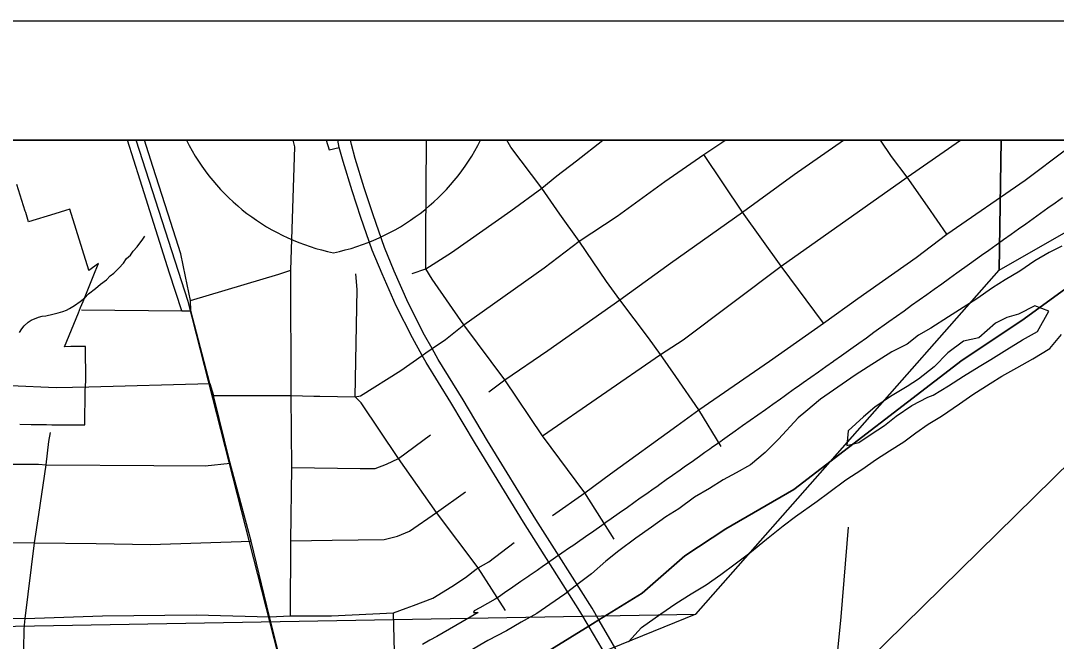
# Model space of a CAD drawing. Extents: x 0 to 34, y 0 to 22.
# Drawn here: x 6.205 to 7.072, y 20.48 to 21 of the extents above; entities that cross this region are included whole.
import ezdxf

# ---------------------------------------------------------------- set-up
doc = ezdxf.new("R2010")
doc.units = 0
for name, color, linetype in [('Default', 7, 'Continuous'), ('GM_X_City_Street', 7, 'Continuous'), ('GM_X_County_Road', 7, 'Continuous'), ('GM_X_Interchange_Ramps', 7, 'Continuous'), ('GM_X_Interstate_Route', 7, 'Continuous'), ('GM_X_Major_River', 7, 'Continuous'), ('GM_X_Minor_River', 7, 'Continuous'), ('GM_X_Rail_Line', 7, 'Continuous'), ('GM_X_Section', 7, 'Continuous'), ('GM_X_State_Route', 7, 'Continuous'), ('GM_X_Township_Road', 7, 'Continuous'), ('SH_Data', 7, 'Continuous')]:
    doc.layers.add(name, color=color, linetype=linetype)

msp = doc.modelspace()

# ---------------------------------------------------------------- linework, layer by layer
at = {"layer": 'Default'}
msp.add_line((6.58973, 20.9), (6.3434, 20.9), dxfattribs=at)
for points in [[(7.02538, 20.9), (6.02712, 20.9), (6.02623, 20.49008), (6.76991, 20.50305), (7.02375, 20.79105)], [(7.21406, 20.9), (7.02538, 20.9), (7.02375, 20.79105)]]:
    msp.add_lwpolyline(points, close=True, dxfattribs=at)
for centre, start, end in [((6.50208, 20.97969), 206.66603, 258.46304), ((6.43105, 20.97969), 281.53696, 333.33397)]:
    msp.add_arc(centre, 0.17756, start, end, dxfattribs=at)
at = {"layer": 'GM_X_City_Street'}
msp.add_lwpolyline([(6.87036, 20.2738), (6.87691, 20.33746), (6.87881, 20.36366), (6.88171, 20.40273), (6.89136, 20.50093), (6.89768, 20.57589)], dxfattribs=at)
at = {"layer": 'GM_X_County_Road'}
for p, q in [((6.34691, 20.76575), (6.34269, 20.78575)), ((6.3472, 20.75712), (6.34691, 20.76575)), ((6.36313, 20.69621), (6.3472, 20.75712)), ((6.36621, 20.68633), (6.36313, 20.69621))]:
    msp.add_line(p, q, dxfattribs=at)
for points in [[(6.34269, 20.78575), (6.33868, 20.80474), (6.32819, 20.83808), (6.31532, 20.87786), (6.3083, 20.9)], [(6.39771, 20.56437), (6.38011, 20.62951), (6.36621, 20.68633)], [(6.43714, 20.40215), (6.43212, 20.42149), (6.42272, 20.46217), (6.41314, 20.50077), (6.39771, 20.56437)]]:
    msp.add_lwpolyline(points, dxfattribs=at)
at = {"layer": 'GM_X_Interchange_Ramps'}
msp.add_lwpolyline([(6.46046, 20.9), (6.46301, 20.89194), (6.4714, 20.89388)], dxfattribs=at)
at = {"layer": 'GM_X_Interstate_Route'}
for points in [[(6.70227, 20.45579), (6.6805, 20.49257), (6.67275, 20.50567), (6.6257, 20.58002), (6.5854, 20.64582), (6.56484, 20.6802), (6.54411, 20.71392), (6.54081, 20.71981), (6.53259, 20.73448), (6.51894, 20.76129), (6.50726, 20.78794), (6.49904, 20.80785), (6.4895, 20.83515), (6.48209, 20.85769), (6.47453, 20.8822), (6.4714, 20.89388), (6.47008, 20.9)], [(6.65536, 20.5516), (6.63589, 20.58237), (6.59559, 20.64817), (6.57503, 20.68255), (6.5543, 20.71627), (6.54909, 20.72557), (6.54278, 20.73683), (6.52913, 20.76365), (6.51745, 20.79029), (6.50923, 20.8102), (6.49969, 20.83751), (6.49228, 20.86004), (6.48472, 20.88455), (6.48159, 20.89623), (6.48068, 20.9)], [(6.7067, 20.01965), (6.71591, 20.05386), (6.72469, 20.08325), (6.73784, 20.13326), (6.75084, 20.17844), (6.76041, 20.2167), (6.76387, 20.2338), (6.76749, 20.25157), (6.76847, 20.26341), (6.76963, 20.28019), (6.76958, 20.28209), (6.7693, 20.29401), (6.7688, 20.30783), (6.76683, 20.32444), (6.76337, 20.34303), (6.75791, 20.36703), (6.75087, 20.3858), (6.7415, 20.40718), (6.73393, 20.42199), (6.71748, 20.44946), (6.71057, 20.46048), (6.6889, 20.49776), (6.68294, 20.50802), (6.65536, 20.5516)]]:
    msp.add_lwpolyline(points, dxfattribs=at)
at = {"layer": 'GM_X_Major_River'}
for points in [[(7.07627, 20.81132), (7.06553, 20.80584), (7.05361, 20.79886), (7.04091, 20.79038), (7.02861, 20.78303), (7.01822, 20.7764), (7.00512, 20.76716), (6.99358, 20.7598), (6.98127, 20.75207), (6.96665, 20.74248), (6.95627, 20.73662), (6.94663, 20.72921), (6.93396, 20.72263), (6.91396, 20.71011), (6.90319, 20.70311), (6.88856, 20.69315), (6.8743, 20.68318), (6.86194, 20.67279), (6.8554, 20.6674)], [(7.06532, 20.7568), (7.05363, 20.76122), (7.03982, 20.75428), (7.03026, 20.75144), (7.02067, 20.74669), (7.00675, 20.73443), (6.99378, 20.73166), (6.98068, 20.72205), (6.96942, 20.71011), (6.9563, 20.69974), (6.94669, 20.69385), (6.93285, 20.6854), (6.91976, 20.67654), (6.9101, 20.66838), (6.89733, 20.65648), (6.89633, 20.64433), (6.90625, 20.64679), (6.91665, 20.6538), (6.92781, 20.66117), (6.93746, 20.66895), (6.95055, 20.67781), (6.96399, 20.68476)], [(6.96399, 20.68476), (6.96858, 20.68656), (6.98127, 20.69428), (6.99396, 20.70239), (7.00704, 20.71048), (7.01665, 20.71636), (7.03011, 20.72483), (7.04319, 20.73293), (7.05586, 20.73989), (7.06532, 20.7568)], [(6.72427, 20.49202), (6.74045, 20.50347), (6.75316, 20.51195), (6.76585, 20.52005), (6.77854, 20.52777), (6.79087, 20.53626), (6.80282, 20.54514), (6.81516, 20.55439), (6.82906, 20.56589), (6.84296, 20.57701), (6.85336, 20.58477), (6.87147, 20.59771), (6.88112, 20.60511), (6.89538, 20.61546), (6.90885, 20.62431), (6.92117, 20.6328), (6.93195, 20.6398), (6.94387, 20.64753), (6.9539, 20.65493), (6.9643, 20.66232), (6.97545, 20.66893), (6.99047, 20.67927), (7.00164, 20.68702), (7.01625, 20.69622), (7.02588, 20.70249), (7.03855, 20.70945), (7.05199, 20.71678), (7.06622, 20.72561), (7.07595, 20.73719)], [(6.8554, 20.6674), (6.83907, 20.64969), (6.82784, 20.63852), (6.81547, 20.62813), (6.80357, 20.62153), (6.79282, 20.61567), (6.78127, 20.6083), (6.76859, 20.60096), (6.75549, 20.59135), (6.74472, 20.58473), (6.73277, 20.57585), (6.71967, 20.56662), (6.70541, 20.55627), (6.69459, 20.54736), (6.68261, 20.53697), (6.67143, 20.52846), (6.66024, 20.51994), (6.64753, 20.51108), (6.63675, 20.5037), (6.62369, 20.49637), (6.61139, 20.48902), (6.59565, 20.48098), (6.58105, 20.47254)], [(6.7134, 20.48008), (6.72427, 20.49202)]]:
    msp.add_lwpolyline(points, dxfattribs=at)
at = {"layer": 'GM_X_Minor_River'}
msp.add_lwpolyline([(6.20388, 20.7389), (6.20584, 20.7419), (6.20779, 20.74453), (6.21088, 20.7475), (6.21358, 20.74935), (6.2197, 20.75189), (6.22275, 20.75259), (6.2258, 20.75291), (6.23152, 20.75432), (6.23609, 20.75537), (6.23991, 20.75643), (6.24297, 20.75751), (6.24565, 20.75898), (6.24988, 20.76155), (6.2545, 20.76489), (6.25836, 20.76785), (6.26146, 20.77121), (6.26725, 20.77566), (6.2715, 20.77937), (6.27651, 20.78308), (6.27961, 20.78644), (6.28269, 20.78866), (6.28695, 20.79276), (6.29083, 20.79686), (6.29319, 20.801), (6.29666, 20.80359), (6.29901, 20.80697), (6.30212, 20.81071), (6.30446, 20.8137), (6.30641, 20.81632), (6.30876, 20.8197)], dxfattribs=at)
at = {"layer": 'GM_X_Rail_Line'}
msp.add_lwpolyline([(7.01414, 19.09985), (7.01335, 19.10051), (6.97904, 19.12947), (6.93613, 19.17682), (6.90621, 19.22122), (6.8776, 19.29526), (6.65354, 19.63525), (6.50078, 19.8674), (6.48295, 19.92157), (6.47469, 19.98133), (6.49426, 20.11067), (6.49445, 20.14217), (6.48851, 20.17716), (6.4565, 20.32822), (6.43746, 20.40169), (6.34487, 20.76501), (6.3013, 20.9)], dxfattribs=at)
at = {"layer": 'GM_X_Section'}
for points in [[(6.30666, 20.19548), (6.54958, 20.24472), (6.78847, 20.34137), (7.16233, 20.70855), (7.37396, 20.86668), (7.29266, 20.00283), (6.29786, 20.08961)], [(6.02623, 20.49008), (6.76991, 20.50305), (6.02727, 20.20147)]]:
    msp.add_lwpolyline(points, close=True, dxfattribs=at)
at = {"layer": 'GM_X_State_Route'}
for points in [[(6.20397, 20.66211), (6.21344, 20.662), (6.22102, 20.66191), (6.22623, 20.66184), (6.23087, 20.66176), (6.23577, 20.66167), (6.24145, 20.66167), (6.24902, 20.66168), (6.25849, 20.66168), (6.25872, 20.69005), (6.25897, 20.69442), (6.25921, 20.69857), (6.259, 20.72721), (6.24668, 20.72712), (6.24151, 20.72708), (6.25306, 20.7554), (6.25492, 20.75996), (6.25692, 20.76486), (6.26324, 20.78035), (6.26717, 20.78999), (6.26992, 20.79672), (6.26181, 20.79081), (6.26172, 20.79111), (6.2459, 20.84226), (6.24228, 20.84113), (6.23324, 20.83831), (6.21138, 20.83149), (6.20895, 20.83932), (6.20857, 20.84055), (6.2016, 20.86295)], [(7.07679, 20.85176), (7.07062, 20.84736), (7.06446, 20.84295), (7.05829, 20.83855), (7.05213, 20.83414), (7.04596, 20.82974), (7.0398, 20.82534), (7.03363, 20.82093), (7.02747, 20.81653), (7.02624, 20.81565), (7.02131, 20.81212), (7.01514, 20.80772), (7.00898, 20.80331), (6.99896, 20.79616), (6.98833, 20.78855), (6.98202, 20.78403), (6.9757, 20.77951), (6.96939, 20.77499), (6.96308, 20.77047), (6.95676, 20.76595), (6.95045, 20.76143), (6.94413, 20.75691), (6.93782, 20.75239), (6.93151, 20.74787), (6.91888, 20.73883), (6.91256, 20.73431), (6.90625, 20.72979), (6.89947, 20.72494), (6.89562, 20.72218), (6.89176, 20.71944), (6.88543, 20.71495), (6.88504, 20.71468), (6.8787, 20.71019), (6.87237, 20.7057), (6.86603, 20.70121), (6.8597, 20.69672), (6.85547, 20.69372), (6.85336, 20.69223), (6.84703, 20.68774), (6.84386, 20.68549), (6.84069, 20.68325), (6.83436, 20.67876), (6.82802, 20.67426), (6.82169, 20.66977), (6.81535, 20.66528), (6.80902, 20.66079), (6.80268, 20.6563), (6.79596, 20.65154), (6.7921, 20.6488), (6.79065, 20.64778), (6.78823, 20.64606), (6.78288, 20.64227), (6.78165, 20.64139), (6.77747, 20.63844), (6.77624, 20.63756), (6.77288, 20.63518), (6.76897, 20.63242), (6.76666, 20.63077), (6.76125, 20.62694), (6.75661, 20.62366), (6.75043, 20.61928), (6.74502, 20.61545), (6.73961, 20.61162), (6.73706, 20.60981), (6.7342, 20.60778), (6.72879, 20.60395), (6.72338, 20.60012), (6.71798, 20.59629), (6.71257, 20.59246), (6.70577, 20.58764), (6.69897, 20.58282), (6.69461, 20.57973), (6.69124, 20.57734), (6.68439, 20.5726), (6.67762, 20.56791), (6.67085, 20.56322), (6.66677, 20.5604), (6.66408, 20.55854), (6.65764, 20.55407), (6.65731, 20.55385), (6.65444, 20.55186), (6.65054, 20.54916), (6.65048, 20.54912), (6.64579, 20.54587), (6.64377, 20.54448), (6.64231, 20.54346), (6.637, 20.53979), (6.63024, 20.5351), (6.62994, 20.5349), (6.62347, 20.53042), (6.61661, 20.52567), (6.60973, 20.52091), (6.60459, 20.51741), (6.60455, 20.51738), (6.6019, 20.51558), (6.59544, 20.51199), (6.58896, 20.50845), (6.58441, 20.50595), (6.58376, 20.50448), (6.58778, 20.50453), (6.58773, 20.5045), (6.5744, 20.49683), (6.55305, 20.48454), (6.54733, 20.48125), (6.54101, 20.47761)]]:
    msp.add_lwpolyline(points, dxfattribs=at)
at = {"layer": 'GM_X_Township_Road'}
for p, q in [((6.3472, 20.75712), (6.34691, 20.76575)), ((6.2619, 20.69354), (6.36313, 20.69621)), ((6.36313, 20.69621), (6.36621, 20.68633)), ((6.51803, 20.45309), (6.51689, 20.50431))]:
    msp.add_line(p, q, dxfattribs=at)
for points in [[(7.58449, 20.9), (3.04782, 20.9)], [(6.33969, 20.75695), (6.32919, 20.78853), (6.30485, 20.86647), (6.2941, 20.9)], [(6.43065, 20.50169), (6.43098, 20.56444), (6.43164, 20.6258), (6.43115, 20.68619), (6.43082, 20.791), (6.43415, 20.89445), (6.43277, 20.9)], [(6.45505, 20.68554), (6.48473, 20.68518), (6.48922, 20.68582), (6.52298, 20.70715), (6.54081, 20.71981), (6.54389, 20.722), (6.54909, 20.72557), (6.56018, 20.73319), (6.57572, 20.74541), (6.6428, 20.79296), (6.67209, 20.81538), (6.704, 20.83632), (6.74393, 20.86528), (6.77666, 20.88803), (6.79155, 20.89801), (6.79431, 20.9)], [(6.53235, 20.78837), (6.54397, 20.79214), (6.56524, 20.80588), (6.61498, 20.8409), (6.64101, 20.85988), (6.65344, 20.87003), (6.66997, 20.88279), (6.69209, 20.9)], [(6.70139, 20.56578), (6.67692, 20.60478), (6.64154, 20.65243), (6.61008, 20.69919), (6.57572, 20.74541), (6.5492, 20.78357), (6.54397, 20.79214), (6.54397, 20.81832), (6.54442, 20.9)], [(6.5965, 20.68938), (6.61008, 20.69919), (6.64608, 20.72391), (6.70613, 20.76628), (6.74868, 20.79705), (6.80889, 20.83975), (6.85209, 20.87134), (6.89356, 20.9)], [(6.79114, 20.64339), (6.7723, 20.6741), (6.75301, 20.70198), (6.74025, 20.72039), (6.73011, 20.73446), (6.70613, 20.76628), (6.695, 20.78167), (6.67209, 20.81538), (6.65606, 20.83812), (6.64101, 20.85988), (6.61498, 20.89425), (6.61165, 20.9)], [(6.64154, 20.65243), (6.74025, 20.72039), (6.75923, 20.73282), (6.84137, 20.79451), (6.94675, 20.86913), (6.99143, 20.9)], [(6.64976, 20.58563), (6.67692, 20.60478), (6.69852, 20.62065), (6.75383, 20.66091), (6.7723, 20.6741), (6.83139, 20.7149), (6.87666, 20.74689), (6.90536, 20.76735), (6.95412, 20.80171), (6.97981, 20.82135), (7.04543, 20.86635), (7.08044, 20.89286), (7.09105, 20.9)], [(6.97981, 20.82135), (6.96377, 20.84475), (6.94675, 20.86913), (6.93366, 20.88631), (6.92441, 20.9)], [(6.87666, 20.74689), (6.84137, 20.79451), (6.80889, 20.83975), (6.77666, 20.88803)], [(5.95987, 19.97645), (5.98589, 20.03717), (6.01935, 20.08548), (6.06396, 20.13629), (6.1242, 20.17771), (6.30966, 20.26132), (6.41015, 20.33414), (6.44472, 20.35417), (6.44804, 20.3561), (6.55207, 20.41636), (6.57158, 20.42255), (6.58562, 20.43468), (6.67752, 20.49141), (6.68027, 20.4931), (6.68331, 20.49499), (6.68867, 20.49829), (6.72491, 20.52067), (6.7606, 20.55183), (6.79486, 20.57443), (6.85196, 20.6075), (6.99271, 20.71572), (7.04267, 20.74903), (7.11425, 20.8008)], [(7.11425, 20.8008), (7.04267, 20.74903), (6.99271, 20.71572), (6.85196, 20.6075), (6.79486, 20.57443), (6.7606, 20.55183), (6.72491, 20.52067), (6.68867, 20.49829), (6.68331, 20.49499), (6.68027, 20.4931), (6.67752, 20.49141), (6.58562, 20.43468), (6.57158, 20.42255), (6.55207, 20.41636), (6.44804, 20.3561), (6.44472, 20.35417), (6.41015, 20.33414), (6.30966, 20.26132), (6.1242, 20.17771), (6.06396, 20.13629), (6.01935, 20.08548), (5.98589, 20.03717), (5.95987, 19.97645)], [(6.34691, 20.76575), (6.42068, 20.78788), (6.43082, 20.791)], [(6.61046, 20.50617), (6.58761, 20.5419), (6.55272, 20.58834), (6.52098, 20.63338), (6.48965, 20.68014), (6.48473, 20.68518), (6.48643, 20.77503), (6.48522, 20.78805)], [(6.25577, 20.75786), (6.33969, 20.75695), (6.3472, 20.75712)], [(6.03938, 20.69672), (6.10427, 20.69565), (6.1962, 20.69449), (6.23457, 20.69282), (6.2619, 20.69354)], [(6.36621, 20.68633), (6.43115, 20.68619), (6.4501, 20.6856), (6.45505, 20.68554)], [(6.20794, 20.49388), (6.20855, 20.49959), (6.21621, 20.56289), (6.21998, 20.58661), (6.22613, 20.62828), (6.22832, 20.64765), (6.22972, 20.65534)], [(6.43164, 20.6258), (6.48875, 20.62499), (6.50151, 20.62499), (6.511, 20.62859), (6.52098, 20.63338), (6.54765, 20.65329)], [(6.09938, 20.62924), (6.115, 20.62941), (6.13964, 20.62884), (6.21965, 20.62875), (6.22613, 20.62828), (6.31611, 20.62753), (6.35907, 20.62736), (6.38011, 20.62951)], [(6.43098, 20.56444), (6.46551, 20.56493), (6.50895, 20.56551), (6.52008, 20.56837), (6.53006, 20.57263), (6.55272, 20.58834), (6.57711, 20.60544)], [(6.08924, 20.5633), (6.21621, 20.56289), (6.26792, 20.56224), (6.31341, 20.56142), (6.39771, 20.56437)], [(6.58611, 20.54074), (6.58761, 20.5419), (6.59658, 20.54685), (6.61769, 20.56322)], [(6.41314, 20.50077), (6.43065, 20.50169), (6.46502, 20.50169), (6.51689, 20.50431), (6.52736, 20.50807), (6.53358, 20.51037), (6.54978, 20.51658), (6.56565, 20.52624), (6.57711, 20.53376), (6.58611, 20.54074)], [(6.04363, 20.49819), (6.07345, 20.49865), (6.14706, 20.50005), (6.20855, 20.49959), (6.27332, 20.50169), (6.35154, 20.50267), (6.41314, 20.50077)], [(6.20786, 20.44697), (6.20771, 20.458), (6.20738, 20.47436), (6.20754, 20.49007), (6.20794, 20.49388)]]:
    msp.add_lwpolyline(points, dxfattribs=at)
at = {"layer": 'SH_Data'}
for p, q in [((2, 21), (9, 21)), ((2.1, 20.9), (8.9, 20.9))]:
    msp.add_line(p, q, dxfattribs=at)

doc.saveas('drawing.dxf')
